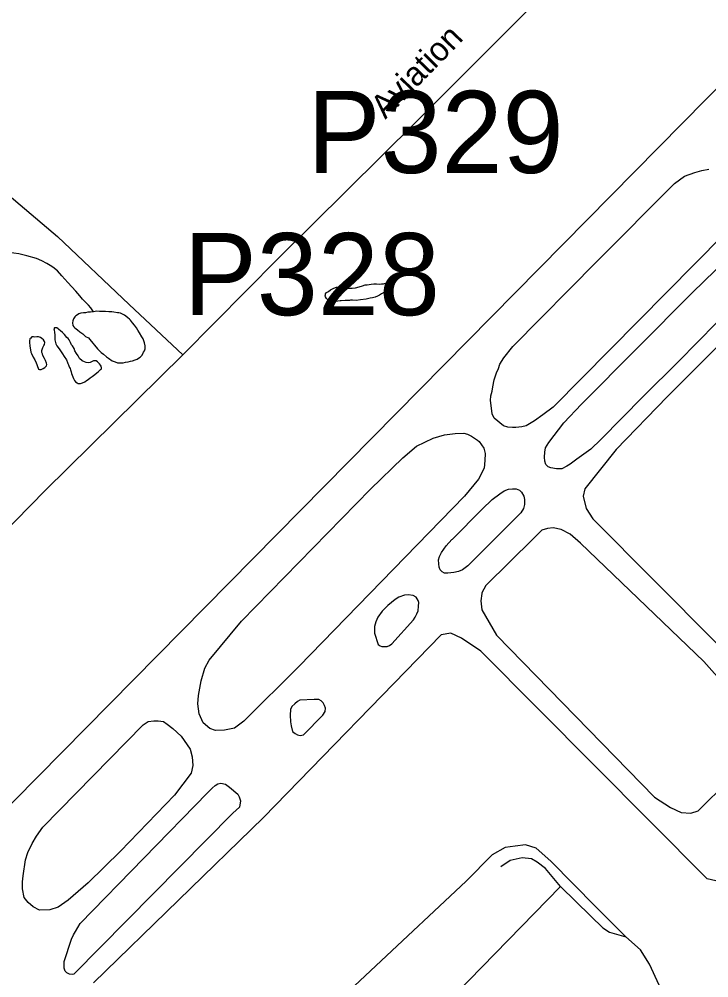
# Model space of a CAD drawing. Extents: x 2001466 to 2224147, y 644118 to 847247.
# Drawn here: x 2060129 to 2062885, y 774052 to 777882 of the extents above; entities that cross this region are included whole.
import ezdxf

# ---------------------------------------------------------------- set-up
doc = ezdxf.new("R2010")
doc.units = 0
for name, color, linetype in [('Exist Aviation Commercial or Municipal Perimeter Paved', 7, 'Continuous'), ('Exist Hydrographic Misc Water Feature', 7, 'Continuous'), ('Exist Road Non-System Type 51', 7, 'Continuous'), ('Exist Road Non-System Type 51 Label', 7, 'Continuous'), ('Exist Road Secondary Structure Pipe Number Label', 7, 'Continuous')]:
    doc.layers.add(name, color=color, linetype=linetype)

msp = doc.modelspace()

# ---------------------------------------------------------------- linework, layer by layer
at = {"layer": 'Exist Aviation Commercial or Municipal Perimeter Paved'}
for points in [[(2064586.3, 778242.8), (2062719, 776373.2), (2062514.7, 776163), (2062388.8, 776005.7), (2062382.4, 775976.5), (2062395.3, 775927.9), (2062421.2, 775885.8), (2063891.7, 774408.6)], [(2059403.3, 772042.5), (2059285.4, 772211.2), (2059017, 772698), (2058828, 772882.2), (2058769, 772953.1), (2058758.1, 773147.4), (2058599.8, 773010.4), (2058486.5, 773117.9), (2063351, 778047.9)], [(2062113.3, 776251.6), (2062100.4, 776251.6), (2062081, 776252.4), (2062064, 776257.2), (2062027.6, 776288), (2062019.5, 776305.8), (2062016.2, 776327.7), (2062013, 776358.4), (2062013.8, 776377), (2062018.7, 776396.5), (2062021.1, 776413.5), (2062026.7, 776441), (2062036.5, 776469.3), (2062043.7, 776487.1), (2062050.2, 776504.1), (2062065.6, 776530), (2062102, 776574.6), (2062439.3, 776915.1), (2062747.5, 777225.4), (2062787.9, 777254.6), (2062828.4, 777269.2), (2062857.5, 777277.2), (2062885.1, 777283.7)], [(2062943.3, 777021.4), (2062262.3, 776332.5), (2062221.8, 776301.8), (2062188.6, 776277.5), (2062155.4, 776257.2), (2062137.6, 776253.2), (2062113.3, 776251.6)], [(2062297.4, 776086.2), (2062276.2, 776086.2), (2062253.8, 776089.8), (2062243.1, 776094.5), (2062233.7, 776102.8), (2062229, 776116.9), (2062227.8, 776132.3), (2062229, 776152.4), (2062232.5, 776170.1), (2062245.5, 776191.3), (2062305.7, 776269.3), (2062376.6, 776343.7), (2062819.4, 776790.1), (2063002.4, 776967.3)], [(2062991.8, 776746.4), (2062763.9, 776515), (2062622.2, 776374.4), (2062453.3, 776203.1), (2062413.2, 776164.2), (2062384.8, 776144.1), (2062357.7, 776124), (2062330.5, 776105.1), (2062317.5, 776096.9), (2062297.4, 776086.2)], [(2060913.5, 775041), (2060891.1, 775048.1), (2060864.5, 775070.5), (2060847.4, 775107.1), (2060842.7, 775147.3), (2060845, 775180.3), (2060855.7, 775239.4), (2060871, 775289), (2060887.5, 775320.9), (2061017.4, 775478), (2061532.3, 776004.7), (2061662.5, 776129.3), (2061716.8, 776177.1), (2061749.9, 776192.5), (2061783.1, 776208.7), (2061828.5, 776222.4), (2061870.5, 776226.5), (2061906.2, 776228.9), (2061920.7, 776224), (2061936.1, 776216.8), (2061949, 776207.9), (2061960.4, 776200.6), (2061967.7, 776194.9), (2061985.5, 776169), (2061991.1, 776147.1), (2061990.3, 776118.8), (2061987.1, 776088.9), (2061964.4, 776045.1), (2061907.8, 775976.3), (2061246.5, 775296.1), (2061026.9, 775077.6), (2060989.1, 775050.4), (2060948.9, 775042.1), (2060913.5, 775041)], [(2061858.5, 775803.4), (2061979.5, 775924.4), (2062019.1, 775963.4), (2062049.2, 775985.8), (2062066.9, 775998.2), (2062084, 776004.7), (2062100, 776006.5), (2062115.3, 776006.5), (2062128.3, 776001.2), (2062136.6, 775992.9), (2062146, 775977), (2062148.4, 775964), (2062148.4, 775943.9), (2062143.6, 775928), (2062133, 775910.2), (2061921.1, 775698.2), (2061901, 775682.3), (2061884.5, 775675.8), (2061866.2, 775671.7), (2061841.9, 775668.7), (2061828.4, 775669.3), (2061818.9, 775674), (2061811.2, 775682.9), (2061807.7, 775693.5), (2061805.3, 775706.5), (2061804.7, 775721.9), (2061808.3, 775736), (2061809.5, 775739), (2061817.1, 775751.4), (2061835.5, 775778.5), (2061857.9, 775803.4)], [(2063026.9, 775134.2), (2062864.9, 775315.7), (2062372.6, 775788.6), (2062330.5, 775824.3), (2062294.9, 775843.7), (2062262.5, 775850.2), (2062239.9, 775846.9), (2062217.2, 775840.5), (2062184.8, 775808.1), (2061993.7, 775620.2), (2061977.5, 775591), (2061977.5, 775587.8), (2061974.3, 775558.6), (2061977.5, 775523), (2062036.5, 775421.1), (2062667.4, 774774.7), (2062732.2, 774732.5), (2062774.3, 774713.1), (2062813.1, 774709.9)], [(2061578.5, 775375.8), (2061589.4, 775376.1), (2061600, 775376.7), (2061609.2, 775380.5), (2061618, 775386.4), (2061704.5, 775482.1), (2061711.6, 775493.3), (2061718.4, 775506.6), (2061722.8, 775519), (2061724.6, 775536.7), (2061725.5, 775551.5), (2061723.7, 775559.5), (2061715.2, 775573.6), (2061703, 775579.8), (2061683.6, 775582.2), (2061668.8, 775581), (2061645.5, 775573.3), (2061631, 775563.6), (2061601.5, 775539.7), (2061579.1, 775516.9), (2061562.2, 775492.7), (2061553.7, 775475.3), (2061548.4, 775455.5), (2061548.7, 775429.2), (2061563.7, 775383.8), (2061571.4, 775378.2), (2061578.5, 775375.8)], [(2062965.3, 774428), (2062877.9, 774447.5), (2061974.3, 775357.8), (2061896.5, 775409.6), (2061854.4, 775429), (2061815.6, 775422.6), (2061105.6, 774692.3), (2060426.1, 774032.6)], [(2061251.4, 775021.2), (2061265.5, 775022.9), (2061342.3, 775102.1), (2061351.8, 775116.8), (2061352.3, 775129.3), (2061349.4, 775140.5), (2061342.9, 775151.1), (2061335.2, 775158.8), (2061326.4, 775164.1), (2061308.1, 775164.7), (2061250.2, 775161.1), (2061240.8, 775157), (2061230.1, 775147.6), (2061218.9, 775136.3), (2061213.6, 775123.9), (2061211.2, 775102.1), (2061213, 775075.5), (2061215.4, 775059), (2061220.7, 775036.5), (2061231.3, 775028.3), (2061241.3, 775023), (2061251.4, 775021.2)], [(2060209.2, 774322.9), (2060184.4, 774335.9), (2060164.3, 774353.6), (2060148.9, 774373.7), (2060141.9, 774407.9), (2060141.9, 774436.3), (2060144.2, 774459.9), (2060153.7, 774523.7), (2060163.1, 774553.2), (2060180.8, 774588.6), (2060197.4, 774618.1), (2060223.3, 774654.8), (2060623.6, 775063.4), (2060643.7, 775076.4), (2060667.3, 775078.8), (2060683.9, 775078.8), (2060705.1, 775076.4), (2060720.5, 775065.8), (2060742.9, 775048.1), (2060776, 775017.3), (2060812.6, 774966.6), (2060819.6, 774935.8), (2060823.2, 774900.4), (2060816.1, 774869.7), (2060748.8, 774782.3), (2060534, 774558.5), (2060404, 774431.5), (2060323.7, 774363), (2060284.7, 774334.7), (2060251.7, 774324), (2060209.2, 774322.9)], [(2062813.1, 774709.9), (2062842.3, 774719.6), (2063085.2, 774959.3)], [(2060339.8, 774066.3), (2060329.2, 774067.5), (2060318.5, 774072.2), (2060312.6, 774079.3), (2060307.9, 774091.1), (2060307.9, 774118.2), (2060337.4, 774206.8), (2060345.7, 774224.5), (2060354, 774237.5), (2060372.3, 774269.9), (2060880.6, 774791.5), (2060899.5, 774810.4), (2060911.3, 774821), (2060923.1, 774828.1), (2060934.9, 774830.4), (2060953.8, 774825.7), (2060969.2, 774813.9), (2061002.2, 774786.7), (2061008.1, 774774.9), (2061012.9, 774759.6), (2061009.3, 774733.6), (2060982.2, 774710), (2060346.9, 774067.5), (2060339.8, 774066.3)]]:
    msp.add_lwpolyline(points, dxfattribs=at)
at = {"layer": 'Exist Hydrographic Misc Water Feature'}
for points in [[(2060425.1, 776713.1), (2060415.4, 776729.2), (2060405.4, 776739.3), (2060381.2, 776763.2), (2060371.3, 776777.3), (2060355.1, 776795.2), (2060323.1, 776830.8), (2060299.2, 776856.8), (2060281.1, 776877), (2060263.1, 776891), (2060252.8, 776898.7), (2060239.1, 776906.9), (2060219, 776916.8), (2060197.2, 776926.6), (2060158.9, 776936.9), (2060127.1, 776944.5), (2060086.9, 776950.6), (2060062.9, 776952.6), (2060041.2, 776956.4), (2060012.9, 776960.2), (2059964.7, 776970.4)], [(2061439, 776807.2), (2061459.1, 776807.1), (2061473.1, 776809), (2061486.8, 776813.4), (2061501.2, 776817.3), (2061511.2, 776821.1), (2061518.8, 776821.1), (2061534.8, 776823.2), (2061546.7, 776825.4), (2061556.9, 776825.5), (2061566.8, 776823.6), (2061576.8, 776825.3), (2061585, 776825.3), (2061593, 776827.3), (2061601, 776825.3), (2061607.2, 776823.5), (2061610.9, 776823.4), (2061615.2, 776817.5), (2061614.8, 776813.5), (2061610.9, 776809.6), (2061603.1, 776801.4), (2061596.9, 776797.5), (2061585, 776789.6), (2061577, 776785.5), (2061569.2, 776779.4), (2061560.8, 776775.4), (2061550.8, 776771.2), (2061541.2, 776769.4), (2061531.1, 776767.3), (2061515.1, 776763.3), (2061493.2, 776761.3), (2061475.3, 776759.1), (2061461.4, 776759.2), (2061453.2, 776759.2), (2061448.9, 776759.1), (2061440.9, 776759.1), (2061431, 776759), (2061415, 776756.9), (2061411.1, 776757.1), (2061393.1, 776755), (2061383.3, 776754.9), (2061377.3, 776754.9), (2061364.8, 776758.9), (2061357.2, 776766.9), (2061353.1, 776772.8), (2061351.3, 776776.8), (2061353.1, 776780.9), (2061352.9, 776785), (2061357, 776790.9), (2061364.8, 776795), (2061373, 776801), (2061386.7, 776807.1), (2061396.8, 776811.2), (2061405, 776811.2), (2061415.3, 776808.9), (2061423, 776807.3), (2061439, 776807.2)], [(2060425.1, 776713.1), (2060413.4, 776711.3), (2060403.1, 776711.2), (2060393.5, 776709), (2060385.3, 776709), (2060375.2, 776707.3), (2060367.2, 776705.3), (2060361.1, 776700.9), (2060355.3, 776696.9), (2060351.2, 776693.1), (2060345.3, 776685.1), (2060343.4, 776677.3), (2060341.4, 776669.1), (2060343.4, 776659), (2060347.5, 776653.1), (2060351.6, 776649.2), (2060361.3, 776641.3), (2060371.5, 776633.2), (2060383.2, 776625.4), (2060393.5, 776615.3), (2060405.6, 776609), (2060411.5, 776603.2), (2060441.7, 776565.4), (2060455.6, 776551.1), (2060465.7, 776543.5), (2060477.5, 776533.2), (2060485.5, 776527.5), (2060499.7, 776517.3), (2060511.8, 776513.4), (2060521.6, 776509.4), (2060533.5, 776509.3), (2060543.8, 776509.3), (2060553.4, 776511.5), (2060563.7, 776513.6), (2060573.7, 776515.7), (2060581.7, 776517.4), (2060591.8, 776521.5), (2060599.8, 776523.6), (2060605.5, 776527.6), (2060611.7, 776531.5), (2060619.9, 776539.6), (2060625.6, 776551.7), (2060629.5, 776557.6), (2060631.7, 776565.8), (2060631.5, 776577.6), (2060629.3, 776589.7), (2060627.2, 776597.7), (2060623.5, 776605.5), (2060619.2, 776613.5), (2060609.2, 776629.6), (2060603.2, 776639.5), (2060597.3, 776649.7), (2060589.1, 776659.5), (2060581.5, 776669.5), (2060573.5, 776679.7), (2060569.4, 776683.6), (2060563.1, 776689.4), (2060555.3, 776695.5), (2060549.5, 776699.6), (2060541.3, 776703.7), (2060533.3, 776707.3), (2060527.4, 776709.4), (2060521.4, 776709.5), (2060507.3, 776711.3), (2060499.1, 776713.3), (2060487.2, 776713.5), (2060473.4, 776715.1), (2060457.2, 776715.1), (2060449.3, 776715.1), (2060439.6, 776715.4), (2060425.1, 776713.1)], [(2060299.6, 776548.8), (2060311.5, 776531.2), (2060315.6, 776525.3), (2060317.8, 776520.9), (2060321.7, 776511), (2060323.6, 776507), (2060325.6, 776501.1), (2060327.4, 776497.1), (2060329.9, 776491.1), (2060331.8, 776487.1), (2060333.8, 776481.1), (2060335.9, 776473.1), (2060337.9, 776467.1), (2060345.9, 776447.2), (2060349.8, 776439), (2060353.9, 776433.1), (2060360.1, 776429.3), (2060363.9, 776427.1), (2060367.6, 776427.3), (2060373.6, 776427.3), (2060381.6, 776429.3), (2060391.6, 776433.4), (2060397.8, 776439.4), (2060403.9, 776443.3), (2060411.7, 776449.5), (2060419.9, 776455.1), (2060425.7, 776459.1), (2060443.9, 776473.4), (2060453.6, 776483.3), (2060457.7, 776485.5), (2060457.5, 776489.2), (2060456, 776495.5), (2060453.8, 776499.5), (2060449.7, 776505.4), (2060445.6, 776509.2), (2060441.7, 776513.5), (2060435.9, 776517.2), (2060432, 776517.4), (2060425.7, 776517.1), (2060419.7, 776515.2), (2060411.9, 776511.1), (2060403.9, 776509.1), (2060395.7, 776511.1), (2060389.8, 776513.2), (2060379.7, 776517.2), (2060369.5, 776527.3), (2060363.9, 776537), (2060357.4, 776546.9), (2060351.6, 776557.2), (2060347.7, 776567.1), (2060341.6, 776576.9), (2060337.7, 776581.1), (2060333.4, 776591.1), (2060327.9, 776600.9), (2060323.8, 776607.2), (2060319.2, 776611.1), (2060309.4, 776622.8), (2060301.4, 776630.9), (2060293.4, 776637), (2060287.7, 776643.1), (2060283.8, 776644.9), (2060279.3, 776648.9), (2060273.3, 776648.9), (2060269.4, 776648.7), (2060267.6, 776645), (2060267.8, 776640.9), (2060269.4, 776630.9), (2060271.7, 776620.8), (2060271.7, 776613.1), (2060271.7, 776600.9), (2060275.4, 776584.9), (2060279.7, 776577), (2060283.8, 776571.1), (2060291.4, 776561), (2060299.6, 776548.8)], [(2060191.7, 776521), (2060196, 776508.9), (2060199.7, 776502.7), (2060201.8, 776494.7), (2060203.8, 776488.7), (2060206.1, 776484.7), (2060209.5, 776482.9), (2060215.9, 776482.8), (2060223.9, 776486.9), (2060231.7, 776491), (2060237.8, 776496.9), (2060239.7, 776502.7), (2060237.6, 776508.7), (2060233.7, 776519), (2060229.6, 776527), (2060223.5, 776538.9), (2060221.6, 776544.8), (2060219.6, 776550.8), (2060219.6, 776558.9), (2060221.8, 776566.7), (2060223.7, 776570.8), (2060227.6, 776578.8), (2060229.6, 776582.9), (2060231.7, 776590.7), (2060229.4, 776594.7), (2060225.3, 776601), (2060219.6, 776606.8), (2060213.4, 776611), (2060205.6, 776612.9), (2060199.3, 776612.7), (2060191.7, 776612.6), (2060185.8, 776612.7), (2060179.8, 776612.8), (2060175.7, 776608.6), (2060171.6, 776604.7), (2060169.6, 776596.9), (2060169.8, 776590.8), (2060171.6, 776576.7), (2060175.7, 776552.6), (2060177.8, 776547), (2060183.9, 776532.7), (2060191.7, 776521)]]:
    msp.add_lwpolyline(points, dxfattribs=at)
at = {"layer": 'Exist Road Non-System Type 51'}
for points in [[(2065353.8, 781110.9), (2065164.7, 780919.3), (2064763.1, 780521.5), (2064391.3, 780149.4), (2064028.4, 779780.6), (2063486.8, 779245.9), (2063120.6, 778875.5), (2062684.5, 778447), (2062237.8, 777996.1), (2061714.8, 777472.7), (2061161.9, 776925.1), (2060782.2, 776541.9)], [(2060000.6, 777251.4), (2060088.4, 777177.9), (2060281.5, 777013.6), (2060568, 776743.1), (2060782.2, 776541.9)], [(2060782.2, 776541.9), (2060232.5, 775999), (2059753.6, 775512.6), (2059348.1, 775105.1)], [(2062552.8, 774215.7), (2062433.5, 774336.1), (2062253.7, 774518.3), (2062195.1, 774570.3), (2062151.8, 774583.4), (2062110.6, 774579), (2062071.6, 774572.5), (2062019.6, 774544.3), (2061915.5, 774438), (2060831.9, 773423.6), (2060595.3, 773138.5)], [(2062292.7, 774417.4), (2062232, 774489), (2062199.5, 774515), (2062175.6, 774528.1), (2062138.8, 774532.4), (2062091.1, 774521.5), (2062054.3, 774495.5)], [(2060595.3, 773138.5), (2060864.4, 773292.8), (2060914.2, 773305.8), (2061022.6, 773314.5), (2061128.8, 773321), (2061217.6, 773352.4), (2061282.7, 773389.3), (2061404, 773506.4), (2062292.7, 774417.4)], [(2062292.7, 774417.4), (2062414, 774298.1), (2062461.7, 774252.6), (2062487.7, 774235.2), (2062552.8, 774215.7)], [(2060580.4, 771402.5), (2060717, 771613.9), (2060818.8, 771841.7), (2060909.9, 772065.1), (2060972.7, 772168.1), (2061024.7, 772239.7), (2061130.9, 772348.2), (2061267.5, 772500), (2061505.9, 772720.2), (2061549.3, 772757), (2061633.8, 772815.6), (2061724.8, 772878.5), (2061872.2, 773014.1), (2062368.5, 773511.9), (2062513.7, 773660.4), (2062639.5, 773781.9), (2062680.6, 773827.4), (2062698, 773877.3), (2062704.5, 773946.7), (2062687.1, 774022.7), (2062648.1, 774107.3), (2062611.3, 774163.7), (2062552.8, 774215.7)]]:
    msp.add_lwpolyline(points, dxfattribs=at)

# ---------------------------------------------------------------- texts
at = {"layer": 'Exist Road Non-System Type 51 Label'}
msp.add_text('Aviation', height=95, rotation=45.6034, dxfattribs=at).set_placement((2061592, 777479.8))
at = {"layer": 'Exist Road Secondary Structure Pipe Number Label'}
for s, p in [('P329', (2061280, 777267.9)), ('P328', (2060785.6, 776699.9))]:
    msp.add_text(s, height=328.08, dxfattribs=at).set_placement(p)

doc.saveas('drawing.dxf')
